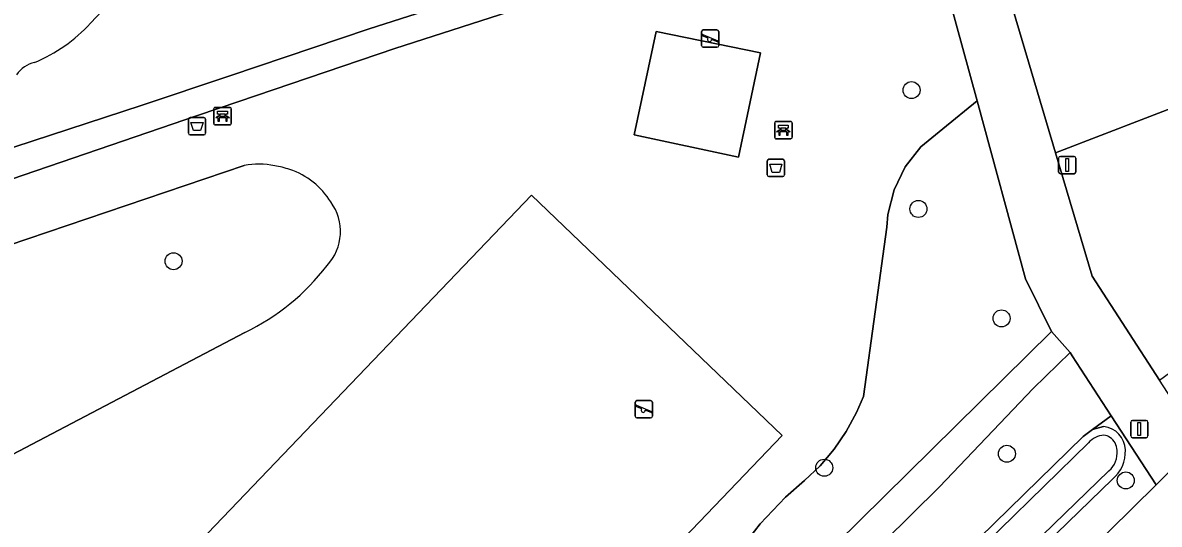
# Model space of a CAD drawing. Extents: x 158472 to 159562, y 388525 to 389606.
# Drawn here: x 159195.6 to 159261.1, y 389157.2 to 389186.1 of the extents above; entities that cross this region are included whole.
import ezdxf

# ---------------------------------------------------------------- set-up
doc = ezdxf.new("R2010")
doc.units = 0
for name, color, linetype in [('IMGEO_Afsluitpaal', 7, 'Continuous'), ('IMGEO_Afvalbak', 7, 'Continuous'), ('IMGEO_Bank', 7, 'Continuous'), ('IMGEO_Berm_groen', 7, 'Continuous'), ('IMGEO_Boom', 7, 'Continuous'), ('IMGEO_Fietspad_gesloten', 7, 'Continuous'), ('IMGEO_Groenvoorziening', 7, 'Continuous'), ('IMGEO_Lichtmast', 7, 'Continuous'), ('IMGEO_Oever', 7, 'Continuous'), ('IMGEO_Speelvoorziening', 7, 'Continuous'), ('IMGEO_Terreindeel_open', 7, 'Continuous'), ('IMGEO_Voetpad_halfverhard', 7, 'Continuous'), ('IMGEO_Waterloop', 7, 'Continuous')]:
    doc.layers.add(name, color=color, linetype=linetype)

msp = doc.modelspace()

# ---------------------------------------------------------------- linework, layer by layer
at = {"layer": 'IMGEO_Afsluitpaal'}
for p, q in [((159259.427, 389162.332), (159259.427, 389163.132)), ((159259.427, 389163.132), (159259.427, 389162.332)), ((159259.527, 389163.232), (159260.317, 389163.232)), ((159260.317, 389163.232), (159259.527, 389163.232)), ((159260.417, 389163.132), (159260.417, 389162.332)), ((159260.417, 389162.332), (159260.417, 389163.132)), ((159260.317, 389162.232), (159259.527, 389162.232)), ((159259.527, 389162.232), (159260.317, 389162.232))]:
    msp.add_line(p, q, dxfattribs=at)
msp.add_lwpolyline([(159259.847, 389163.107), (159259.997, 389163.107), (159259.997, 389162.357), (159259.847, 389162.357), (159259.847, 389163.107)], dxfattribs=at)
for centre, start, end in [((159259.527, 389163.132), 90, 180), ((159259.527, 389163.132), 90, 180), ((159260.317, 389163.132), 0, 90), ((159260.317, 389163.132), 360, 90), ((159259.527, 389162.332), 180, 270), ((159259.527, 389162.332), 180, 270), ((159260.317, 389162.332), 270, 0), ((159260.317, 389162.332), 270, 0)]:
    msp.add_arc(centre, 0.1, start, end, dxfattribs=at)
at = {"layer": 'IMGEO_Afvalbak'}
for p, q in [((159205.122, 389179.776), (159205.122, 389180.576)), ((159205.122, 389180.576), (159205.122, 389179.776)), ((159205.222, 389180.676), (159206.012, 389180.676)), ((159206.012, 389180.676), (159205.222, 389180.676)), ((159206.112, 389180.576), (159206.112, 389179.776)), ((159206.112, 389179.776), (159206.112, 389180.576)), ((159206.012, 389179.676), (159205.222, 389179.676)), ((159205.222, 389179.676), (159206.012, 389179.676)), ((159238.481, 389177.373), (159238.481, 389178.173)), ((159238.481, 389178.173), (159238.481, 389177.373)), ((159238.581, 389178.273), (159239.371, 389178.273)), ((159239.371, 389178.273), (159238.581, 389178.273)), ((159239.471, 389178.173), (159239.471, 389177.373)), ((159239.471, 389177.373), (159239.471, 389178.173)), ((159239.371, 389177.273), (159238.581, 389177.273)), ((159238.581, 389177.273), (159239.371, 389177.273))]:
    msp.add_line(p, q, dxfattribs=at)
for points in [[(159205.265, 389180.39), (159205.969, 389180.39), (159205.82, 389179.92), (159205.414, 389179.92), (159205.265, 389180.39)], [(159238.624, 389177.987), (159239.328, 389177.987), (159239.179, 389177.517), (159238.773, 389177.517), (159238.624, 389177.987)]]:
    msp.add_lwpolyline(points, dxfattribs=at)
for centre, start, end in [((159205.222, 389180.576), 90, 180), ((159205.222, 389180.576), 90, 180), ((159206.012, 389180.576), 0, 90), ((159206.012, 389180.576), 360, 90), ((159205.222, 389179.776), 180, 270), ((159205.222, 389179.776), 180, 270), ((159206.012, 389179.776), 270, 0), ((159206.012, 389179.776), 270, 0), ((159238.581, 389178.173), 90, 180), ((159238.581, 389178.173), 90, 180), ((159239.371, 389178.173), 0, 90), ((159239.371, 389178.173), 360, 90), ((159238.581, 389177.373), 180, 270), ((159238.581, 389177.373), 180, 270), ((159239.371, 389177.373), 270, 0), ((159239.371, 389177.373), 270, 0)]:
    msp.add_arc(centre, 0.1, start, end, dxfattribs=at)
at = {"layer": 'IMGEO_Bank'}
for p, q in [((159206.661, 389181.256), (159207.502, 389181.256)), ((159207.502, 389181.256), (159206.661, 389181.256)), ((159206.586, 389180.331), (159206.586, 389181.172)), ((159206.586, 389181.172), (159206.586, 389180.331)), ((159207.283, 389180.654), (159206.89, 389180.654)), ((159206.895, 389180.762), (159206.895, 389180.868)), ((159206.939, 389180.868), (159206.939, 389180.762)), ((159207.227, 389180.874), (159206.945, 389180.874)), ((159206.945, 389180.756), (159207.227, 389180.756)), ((159207.233, 389180.762), (159207.233, 389180.868)), ((159207.277, 389180.868), (159207.277, 389180.762)), ((159207.586, 389181.181), (159207.586, 389180.34)), ((159207.586, 389180.34), (159207.586, 389181.181)), ((159207.511, 389180.256), (159206.67, 389180.256)), ((159206.67, 389180.256), (159207.511, 389180.256)), ((159238.911, 389179.528), (159238.911, 389180.369)), ((159238.911, 389180.369), (159238.911, 389179.528)), ((159238.986, 389180.453), (159239.827, 389180.453)), ((159239.827, 389180.453), (159238.986, 389180.453)), ((159239.22, 389179.959), (159239.22, 389180.065)), ((159239.264, 389180.065), (159239.264, 389179.959)), ((159239.552, 389180.071), (159239.27, 389180.071)), ((159239.27, 389179.953), (159239.552, 389179.953)), ((159239.558, 389179.959), (159239.558, 389180.065)), ((159239.602, 389180.065), (159239.602, 389179.959)), ((159239.911, 389180.378), (159239.911, 389179.537)), ((159239.911, 389179.537), (159239.911, 389180.378)), ((159239.836, 389179.453), (159238.995, 389179.453)), ((159238.995, 389179.453), (159239.836, 389179.453)), ((159239.608, 389179.851), (159239.215, 389179.851))]:
    msp.add_line(p, q, dxfattribs=at)
for points in [[(159206.833, 389180.654), (159206.691, 389180.654), (159206.803, 389180.756), (159206.889, 389180.756)], [(159206.889, 389180.874), (159206.803, 389180.874), (159206.803, 389181.035), (159207.366, 389181.035), (159207.366, 389180.874), (159207.283, 389180.874)], [(159206.883, 389180.647), (159206.883, 389180.44), (159206.84, 389180.44), (159206.84, 389180.647)], [(159207.283, 389180.756), (159207.366, 389180.756), (159207.478, 389180.654), (159207.339, 389180.654)], [(159207.333, 389180.647), (159207.333, 389180.44), (159207.289, 389180.44), (159207.289, 389180.647)], [(159239.158, 389179.851), (159239.016, 389179.851), (159239.128, 389179.953), (159239.214, 389179.953)], [(159239.214, 389180.071), (159239.128, 389180.071), (159239.128, 389180.232), (159239.691, 389180.232), (159239.691, 389180.071), (159239.608, 389180.071)], [(159239.608, 389179.953), (159239.691, 389179.953), (159239.803, 389179.851), (159239.664, 389179.851)], [(159239.208, 389179.844), (159239.208, 389179.637), (159239.165, 389179.637), (159239.165, 389179.844)], [(159239.658, 389179.844), (159239.658, 389179.637), (159239.614, 389179.637), (159239.614, 389179.844)]]:
    msp.add_lwpolyline(points, dxfattribs=at)
for centre, radius, start, end in [((159206.664, 389181.178), 0.0779, 92.4484, 184.28452), ((159206.664, 389181.178), 0.0779, 92.4484, 184.28452), ((159207.508, 389181.178), 0.0779, 2.4484, 94.28452), ((159207.508, 389181.178), 0.0779, 2.4484, 94.28452), ((159206.833, 389180.647), 0.00671, 2.89567, 87.10433), ((159206.89, 389180.647), 0.00671, 92.89567, 177.10433), ((159206.888, 389180.867), 0.00671, 2.89567, 87.10433), ((159206.888, 389180.763), 0.00671, 272.89567, 357.10433), ((159206.945, 389180.867), 0.00671, 92.89567, 177.10433), ((159206.945, 389180.763), 0.00671, 182.89567, 267.10433), ((159207.227, 389180.867), 0.00671, 2.89567, 87.10433), ((159207.227, 389180.763), 0.00671, 272.89567, 357.10433), ((159207.284, 389180.867), 0.00671, 92.89567, 177.10433), ((159207.284, 389180.763), 0.00671, 182.89567, 267.10433), ((159207.282, 389180.647), 0.00671, 2.89567, 87.10433), ((159207.339, 389180.647), 0.00671, 92.89567, 177.10433), ((159206.664, 389180.334), 0.0779, 182.4484, 274.28452), ((159206.664, 389180.334), 0.0779, 182.4484, 274.28452), ((159207.508, 389180.334), 0.0779, 272.4484, 4.28452), ((159207.508, 389180.334), 0.0779, 272.4484, 4.28452), ((159238.989, 389180.375), 0.0779, 92.4484, 184.28452), ((159238.989, 389180.375), 0.0779, 92.4484, 184.28452), ((159239.213, 389180.064), 0.00671, 2.89567, 87.10433), ((159239.213, 389179.96), 0.00671, 272.89567, 357.10433), ((159239.27, 389180.064), 0.00671, 92.89567, 177.10433), ((159239.27, 389179.96), 0.00671, 182.89567, 267.10433), ((159239.552, 389180.064), 0.00671, 2.89567, 87.10433), ((159239.552, 389179.96), 0.00671, 272.89567, 357.10433), ((159239.609, 389180.064), 0.00671, 92.89567, 177.10433), ((159239.609, 389179.96), 0.00671, 182.89567, 267.10433), ((159239.833, 389180.375), 0.0779, 2.4484, 94.28452), ((159239.833, 389180.375), 0.0779, 2.4484, 94.28452), ((159238.989, 389179.531), 0.0779, 182.4484, 274.28452), ((159238.989, 389179.531), 0.0779, 182.4484, 274.28452), ((159239.158, 389179.844), 0.00671, 2.89567, 87.10433), ((159239.215, 389179.844), 0.00671, 92.89567, 177.10433), ((159239.607, 389179.844), 0.00671, 2.89567, 87.10433), ((159239.664, 389179.844), 0.00671, 92.89567, 177.10433), ((159239.833, 389179.531), 0.0779, 272.4484, 4.28452), ((159239.833, 389179.531), 0.0779, 272.4484, 4.28452)]:
    msp.add_arc(centre, radius, start, end, dxfattribs=at)
at = {"layer": 'IMGEO_Berm_groen'}
for points in [[(159260.894, 389159.519), (159258.302, 389163.501), (159257.22, 389162.703), (159257.867, 389162.874)], [(159258.385, 389159.846), (159210.687, 389113.621)], [(159209.186, 389113.522), (159211.559, 389111.121), (159212.384, 389111.734), (159260.894, 389159.519)]]:
    msp.add_lwpolyline(points, dxfattribs=at)
for centre, radius, start, end in [((159257.725, 389161.486), 1.396, 1.70058, 84.1583), ((159257.044, 389161.434), 2.079, 310.19391, 2.57237)]:
    msp.add_arc(centre, radius, start, end, dxfattribs=at)
at = {"layer": 'IMGEO_Boom'}
for centre in [(159246.799, 389182.253), (159247.19, 389175.408), (159204.262, 389172.399), (159251.985, 389169.108), (159252.292, 389161.311), (159241.768, 389160.506), (159259.145, 389159.772)]:
    msp.add_circle(centre, 0.489, dxfattribs=at)
at = {"layer": 'IMGEO_Fietspad_gesloten'}
msp.add_lwpolyline([(159248.815, 389199.823), (159248.799, 389199.877), (159247.629, 389203.822), (159243.522, 389211.988), (159242.845, 389213.328), (159239.651, 389219.685), (159237.117, 389218.067), (159240.414, 389211.545), (159241.056, 389210.276), (159243.85, 389204.748), (159246.841, 389195.333), (159250.572, 389181.646), (159253.372, 389171.378), (159254.872, 389168.36), (159255.931, 389167.145), (159256.059, 389166.948), (159258.302, 389163.501), (159260.894, 389159.519), (159261.691, 389160.304), (159263.397, 389161.998), (159261.091, 389165.548), (159257.204, 389171.531), (159255.095, 389178.644)], close=True, dxfattribs=at)
msp.add_lwpolyline([(159296.553, 389194.125), (159263.397, 389161.998), (159261.691, 389160.304), (159260.894, 389159.519), (159212.384, 389111.734), (159211.559, 389111.121), (159209.501, 389109.592), (159204.58, 389106.549), (159202.684, 389105.377), (159201.838, 389104.854)], dxfattribs=at)
at = {"layer": 'IMGEO_Groenvoorziening'}
for points in [[(159248.799, 389199.877), (159248.815, 389199.823), (159255.095, 389178.644), (159262.871, 389181.64), (159266.206, 389187.628), (159266.872, 389188.481), (159267.45, 389188.916), (159268.454, 389189.321), (159269.258, 389189.41), (159273.052, 389190.077), (159277.421, 389191.768), (159280.237, 389193.151), (159282.275, 389194.521), (159283.623, 389194.806), (159284.75, 389194.719), (159289.862, 389193.443), (159295.643, 389198.917)], [(159236.767, 389155.592), (159238.067, 389157.275), (159239.535, 389158.814), (159240.62, 389159.767), (159241.523, 389160.621), (159242.331, 389161.565), (159243.037, 389162.588), (159243.631, 389163.68), (159244.025, 389164.6), (159245.374, 389174.366), (159245.438, 389175.096), (159245.792, 389176.517), (159246.433, 389177.833), (159247.335, 389178.987), (159248.595, 389180.019), (159250.572, 389181.646), (159246.841, 389195.333)], [(159191.931, 389177.944), (159202.392, 389181.366), (159207.506, 389183.085), (159215.531, 389185.781), (159222.82, 389188.126), (159225.293, 389188.922)], [(159226.13, 389187.638), (159225.655, 389187.453), (159225.175, 389187.282), (159224.718, 389187.127), (159217.011, 389184.654), (159208.024, 389181.594), (159205.64, 389180.785), (159191.314, 389175.903), (159183.872, 389173.45)], [(159200.466, 389187.161), (159199.47, 389186.106)], [(159199.47, 389186.106), (159200.466, 389187.161)], [(159208.337, 389177.919), (159186.773, 389170.618), (159186.077, 389170.307), (159184.801, 389169.475), (159183.727, 389168.396), (159182.988, 389167.286), (159181.54, 389163.397), (159181.455, 389162.918), (159181.103, 389160.733)], [(159181.103, 389160.733), (159181.455, 389162.918), (159181.54, 389163.397), (159182.988, 389167.286), (159183.727, 389168.396), (159184.801, 389169.475), (159186.077, 389170.307), (159186.773, 389170.618), (159208.337, 389177.919)], [(159191.487, 389159.445), (159208.373, 389168.298)], [(159208.373, 389168.298), (159191.487, 389159.445)]]:
    msp.add_lwpolyline(points, dxfattribs=at)
for points in [[(159262.943, 389166.906), (159289.862, 389193.443), (159284.75, 389194.719), (159283.623, 389194.806), (159282.275, 389194.521), (159280.237, 389193.151), (159277.421, 389191.768), (159273.052, 389190.077), (159269.258, 389189.41), (159268.454, 389189.321), (159267.45, 389188.916), (159266.872, 389188.481), (159266.206, 389187.628), (159262.871, 389181.64), (159255.095, 389178.644), (159257.204, 389171.531), (159261.091, 389165.548)], [(159236.822, 389178.393), (159230.815, 389179.673), (159232.07, 389185.638), (159238.095, 389184.398)], [(159254.872, 389168.36), (159253.372, 389171.378), (159250.572, 389181.646), (159248.595, 389180.019), (159247.335, 389178.987), (159246.433, 389177.833), (159245.792, 389176.517), (159245.438, 389175.096), (159245.374, 389174.366), (159244.025, 389164.6), (159243.631, 389163.68), (159243.037, 389162.588), (159242.331, 389161.565), (159241.523, 389160.621), (159240.62, 389159.767), (159239.535, 389158.814), (159238.067, 389157.275), (159236.767, 389155.592), (159236.508, 389155.29), (159236.387, 389154.799), (159236.479, 389154.404), (159236.724, 389154.08), (159238.33, 389152.054)], [(159211.557, 389133.376), (159239.34, 389162.364), (159224.901, 389176.203), (159197.118, 389147.215)], [(159239.34, 389162.364), (159211.557, 389133.376), (159197.118, 389147.215), (159224.901, 389176.203)], [(159256.679, 389162.309), (159257.22, 389162.703), (159258.302, 389163.501), (159256.059, 389166.948), (159255.931, 389167.145), (159253.808, 389165.072), (159248.416, 389159.412), (159238.774, 389149.905), (159241.336, 389147.308)]]:
    msp.add_lwpolyline(points, close=True, dxfattribs=at)
for centre, radius, start, end in [((159192.821, 389192.159), 8.992, 292.46502, 317.68401), ((159192.821, 389192.159), 8.992, 292.46502, 317.68401), ((159196.654, 389182.142), 1.753, 103.08906, 145.27326), ((159196.654, 389182.142), 1.753, 103.08906, 145.27326), ((159209.16, 389173.074), 4.915, 79.05025, 99.6454), ((159209.16, 389173.074), 4.915, 79.05025, 99.6454), ((159209.1, 389172.156), 5.829, 71.40256, 80.18233), ((159209.1, 389172.156), 5.829, 71.40256, 80.18233), ((159209.597, 389173.52), 4.377, 31.55827, 71.87553), ((159209.597, 389173.52), 4.377, 31.55827, 71.87553), ((159211.024, 389174.114), 2.861, 316.85404, 36.3781), ((159211.024, 389174.114), 2.861, 316.85404, 36.3781), ((159202.793, 389179.985), 12.951, 295.52198, 322.81672), ((159202.793, 389179.985), 12.951, 295.52198, 322.81672)]:
    msp.add_arc(centre, radius, start, end, dxfattribs=at)
at = {"layer": 'IMGEO_Lichtmast'}
for p, q in [((159255.274, 389177.532), (159255.274, 389178.332)), ((159255.274, 389178.332), (159255.274, 389177.532)), ((159255.374, 389178.432), (159256.164, 389178.432)), ((159256.164, 389178.432), (159255.374, 389178.432)), ((159256.264, 389178.332), (159256.264, 389177.532)), ((159256.264, 389177.532), (159256.264, 389178.332)), ((159256.164, 389177.432), (159255.374, 389177.432)), ((159255.374, 389177.432), (159256.164, 389177.432))]:
    msp.add_line(p, q, dxfattribs=at)
msp.add_lwpolyline([(159255.694, 389178.307), (159255.844, 389178.307), (159255.844, 389177.557), (159255.694, 389177.557), (159255.694, 389178.307)], dxfattribs=at)
for centre, start, end in [((159255.374, 389178.332), 90, 180), ((159255.374, 389178.332), 90, 180), ((159256.164, 389178.332), 0, 90), ((159256.164, 389178.332), 360, 90), ((159255.374, 389177.532), 180, 270), ((159255.374, 389177.532), 180, 270), ((159256.164, 389177.532), 270, 0), ((159256.164, 389177.532), 270, 0)]:
    msp.add_arc(centre, 0.1, start, end, dxfattribs=at)
at = {"layer": 'IMGEO_Oever'}
for points in [[(159257.867, 389162.874), (159257.22, 389162.703), (159256.679, 389162.309), (159241.336, 389147.308), (159221.881, 389127.923), (159209.057, 389115.117)], [(159209.421, 389114.8), (159222.221, 389127.582), (159241.674, 389146.965), (159256.991, 389161.94)], [(159258.174, 389160.325), (159210.358, 389113.973)], [(159210.687, 389113.621), (159258.385, 389159.846)]]:
    msp.add_lwpolyline(points, dxfattribs=at)
for centre, radius, start, end in [((159257.725, 389161.486), 1.396, 1.70058, 84.1583), ((159257.973, 389161.077), 1.307, 93.84343, 138.66977), ((159257.75, 389161.532), 0.86, 56.40245, 80.98306), ((159257.756, 389161.502), 0.882, 0.40202, 57.81231), ((159257.311, 389161.346), 1.337, 310.21662, 6.95085), ((159257.044, 389161.434), 2.079, 310.19391, 2.57237)]:
    msp.add_arc(centre, radius, start, end, dxfattribs=at)
at = {"layer": 'IMGEO_Speelvoorziening'}
for p, q in [((159234.694, 389184.825), (159234.694, 389185.625)), ((159234.694, 389185.625), (159234.694, 389184.825)), ((159235.077, 389185.253), (159234.738, 389185.39)), ((159234.763, 389185.45), (159235.639, 389185.097)), ((159234.794, 389185.725), (159235.584, 389185.725)), ((159235.584, 389185.725), (159234.794, 389185.725)), ((159235.615, 389185.037), (159235.275, 389185.174)), ((159235.684, 389185.625), (159235.684, 389184.825)), ((159235.684, 389184.825), (159235.684, 389185.625)), ((159235.584, 389184.725), (159234.794, 389184.725)), ((159234.794, 389184.725), (159235.584, 389184.725)), ((159230.871, 389163.473), (159230.871, 389164.273)), ((159230.871, 389164.273), (159230.871, 389163.473)), ((159230.971, 389164.373), (159231.761, 389164.373)), ((159231.761, 389164.373), (159230.971, 389164.373)), ((159231.861, 389164.273), (159231.861, 389163.473)), ((159231.861, 389163.473), (159231.861, 389164.273)), ((159231.254, 389163.901), (159230.915, 389164.038)), ((159230.94, 389164.098), (159231.816, 389163.745)), ((159231.792, 389163.685), (159231.452, 389163.822)), ((159231.761, 389163.373), (159230.971, 389163.373)), ((159230.971, 389163.373), (159231.761, 389163.373))]:
    msp.add_line(p, q, dxfattribs=at)
for centre, radius, start, end in [((159234.794, 389185.625), 0.1, 90, 180), ((159234.794, 389185.625), 0.1, 90, 180), ((159234.751, 389185.42), 0.0327, 68.07798, 248.07798), ((159235.156, 389185.163), 0.12, 130.99278, 5.16318), ((159235.584, 389185.625), 0.1, 0, 90), ((159235.584, 389185.625), 0.1, 360, 90), ((159234.794, 389184.825), 0.1, 180, 270), ((159234.794, 389184.825), 0.1, 180, 270), ((159235.584, 389184.825), 0.1, 270, 0), ((159235.584, 389184.825), 0.1, 270, 0), ((159235.627, 389185.067), 0.0327, 248.07798, 68.07798), ((159230.971, 389164.273), 0.1, 90, 180), ((159230.971, 389164.273), 0.1, 90, 180), ((159231.761, 389164.273), 0.1, 0, 90), ((159231.761, 389164.273), 0.1, 360, 90), ((159230.928, 389164.068), 0.0327, 68.07798, 248.07798), ((159231.333, 389163.811), 0.12, 130.99278, 5.16318), ((159231.804, 389163.715), 0.0327, 248.07798, 68.07798), ((159230.971, 389163.473), 0.1, 180, 270), ((159230.971, 389163.473), 0.1, 180, 270), ((159231.761, 389163.473), 0.1, 270, 0), ((159231.761, 389163.473), 0.1, 270, 0)]:
    msp.add_arc(centre, radius, start, end, dxfattribs=at)
at = {"layer": 'IMGEO_Terreindeel_open'}
msp.add_lwpolyline([(159236.822, 389178.393), (159238.095, 389184.398), (159232.07, 389185.638), (159230.815, 389179.673)], close=True, dxfattribs=at)
at = {"layer": 'IMGEO_Voetpad_halfverhard'}
for points in [[(159226.189, 389189.332), (159225.826, 389189.155), (159225.56, 389189.037), (159225.293, 389188.922), (159222.82, 389188.126), (159215.531, 389185.781), (159207.506, 389183.085), (159202.392, 389181.366), (159191.931, 389177.944), (159183.409, 389175.206)], [(159205.64, 389180.785), (159208.024, 389181.594), (159217.011, 389184.654), (159224.718, 389187.127), (159225.175, 389187.282), (159225.655, 389187.453), (159226.13, 389187.638)], [(159183.872, 389173.45), (159191.314, 389175.903), (159205.64, 389180.785)], [(159215.541, 389126.991), (159219.22, 389130.619), (159238.774, 389149.905), (159248.416, 389159.412), (159253.808, 389165.072), (159255.931, 389167.145), (159254.872, 389168.36), (159238.33, 389152.054), (159227.54, 389141.418), (159218.286, 389132.325), (159214.503, 389128.532)]]:
    msp.add_lwpolyline(points, dxfattribs=at)
at = {"layer": 'IMGEO_Waterloop'}
for points in [[(159256.991, 389161.94), (159241.674, 389146.965), (159222.221, 389127.582), (159209.421, 389114.8)], [(159210.358, 389113.973), (159258.174, 389160.325)]]:
    msp.add_lwpolyline(points, dxfattribs=at)
for centre, radius, start, end in [((159257.973, 389161.077), 1.307, 93.84343, 138.66977), ((159257.75, 389161.532), 0.86, 56.40245, 80.98306), ((159257.756, 389161.502), 0.882, 0.40202, 57.81231), ((159257.311, 389161.346), 1.337, 310.21662, 6.95085)]:
    msp.add_arc(centre, radius, start, end, dxfattribs=at)

doc.saveas('drawing.dxf')
